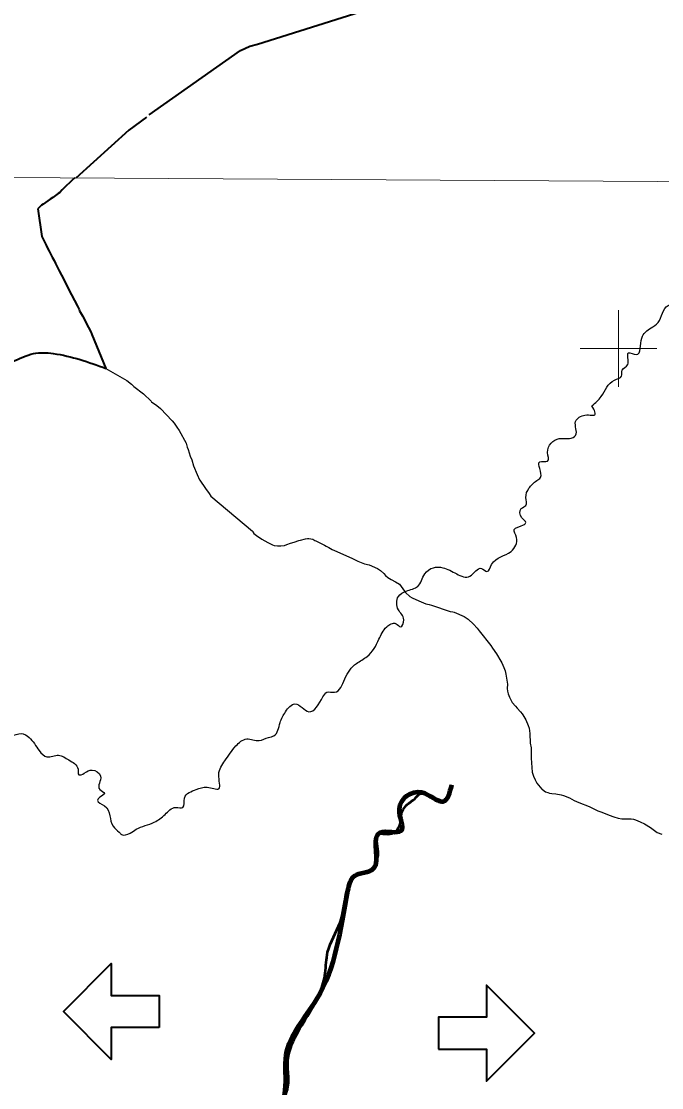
# Model space of a CAD drawing. Extents: x 553962 to 842807, y 8883888 to 9032388.
# Drawn here: x 734433 to 751125, y 8980741 to 9008526 of the extents above; entities that cross this region are included whole.
import ezdxf

# ---------------------------------------------------------------- set-up
doc = ezdxf.new("R2010")
doc.units = 0
doc.header["$LTSCALE"] = 150
for name, color, linetype, lineweight in [('1', 7, 'Continuous', 13), ('12', 7, 'Continuous', 25), ('2', 7, 'Continuous', 13), ('24', 7, 'Continuous', 25), ('53', 7, 'Continuous', 106)]:
    doc.layers.add(name, color=color, linetype=linetype, lineweight=lineweight)

msp = doc.modelspace()

# ---------------------------------------------------------------- linework, layer by layer
at = {"layer": '1'}
msp.add_lwpolyline([(565303.2, 9005146.6), (664889.8, 9004806.7), (719872.1, 9004543.9), (790635.8, 9004109)], dxfattribs=at)
at = {"layer": '12', "lineweight": 40}
for points in [[(737763.2, 9006091.3), (740145.2, 9007766.1), (740386.6, 9007881.1), (740593.4, 9007934.9), (743269.7, 9008776.1)], [(737697.5, 9006029.8), (737233.9, 9005687.9), (735854.4, 9004438)], [(735829.3, 9004445.8), (735805.3, 9004427.9), (735501.2, 9004136.3), (735437.9, 9004065.2), (735394.9, 9004042.4), (735255.6, 9003938.7), (735181.5, 9003889.5), (735003.6, 9003759.6), (734958.1, 9003732.2), (734931.7, 9003710.7), (734863.6, 9003643.2)], [(734863.6, 9003643.2), (734966.3, 9002920.3), (735017.7, 9002813.4), (735081.8, 9002697.2), (735100.7, 9002652.4), (735162.3, 9002536.2), (735239.2, 9002377.5), (735287, 9002291.1), (735320.4, 9002217.1), (735387.7, 9002094.7), (735419.5, 9002023.7), (735481.6, 9001910.6), (735739, 9001401.5), (735894.2, 9001103.4), (735940.6, 9001021.8), (735954.2, 9000984.8), (736027.6, 9000853), (736181.2, 9000546.5), (736241.9, 9000437.3), (736274.1, 9000365.7), (736639.3, 8999483.6)]]:
    msp.add_lwpolyline(points, dxfattribs=at)
at = {"layer": '12'}
for points in [[(736639.3, 8999483.6), (737182.3, 8999171.4), (737305.6, 8999075.2), (737368.3, 8999010.5), (737617.6, 8998816.7), (737820.7, 8998624.8), (737830, 8998611.1), (737963.6, 8998515.8), (738060.6, 8998435.1), (738361.5, 8998115.8), (738415.1, 8998054.1), (738490.4, 8997950.7), (738544.1, 8997869.1), (738729.6, 8997535.2), (738759.4, 8997428.5), (738780.6, 8997374), (738837.5, 8997195.6), (738876.8, 8997097.3), (738925.2, 8996941.9), (739019.7, 8996715.6)], [(739019.7, 8996715.6), (739075, 8996583.3), (739088.2, 8996571.1), (739234.3, 8996349.6), (739333.4, 8996226.7), (739372.8, 8996152.6)], [(739372.8, 8996152.6), (740458, 8995241.5), (740466.3, 8995222.8), (740496, 8995185.3), (740559.4, 8995129), (740701.4, 8995034.2), (740855.7, 8994944.2), (740981.5, 8994881.9), (741021, 8994869.8), (741113.8, 8994857.8), (741200.2, 8994856.4), (741295.7, 8994872.3), (741351, 8994890.3), (741448.5, 8994929.3), (741549.3, 8994957.9), (741662.9, 8994998.6), (741709.5, 8995011.5), (741840.3, 8995037.7)], [(741840.3, 8995037.7), (741891.4, 8995047.9), (741927.5, 8995050), (741982.5, 8995042)], [(741982.5, 8995042), (742032.7, 8995034.7), (742086.2, 8995002.5), (742106, 8994992.9)], [(742106, 8994992.9), (742340.1, 8994878.9), (742375.6, 8994853.6), (742450.2, 8994818.9), (742538.4, 8994765.5), (742653.4, 8994708.1), (743063.9, 8994531.9), (743202.8, 8994463.2), (743374.8, 8994394.9), (743503.6, 8994361.7), (743718.4, 8994268.8), (743798, 8994217.1), (743884.6, 8994139.6), (743925.2, 8994087.9), (743987.2, 8994034.5), (744071.1, 8993979.5), (744190.2, 8993923.9), (744295.1, 8993863.4), (744420.2, 8993679.6), (744451.8, 8993640.9), (744562.5, 8993542.9), (744617.5, 8993506.5), (744796.5, 8993422.4), (744976.2, 8993352.4), (745067.8, 8993328), (745127.6, 8993316.5), (745616.2, 8993149), (745683.6, 8993137.9), (745720.2, 8993127.5), (745978.3, 8993014.5), (746031, 8992985.6), (746079.5, 8992950.2), (746223.7, 8992817.6), (746315.6, 8992715.5), (746370.6, 8992646.6)], [(746370.6, 8992646.6), (746675.8, 8992264.3), (746715.6, 8992196.1), (746816.7, 8992049.2), (746928.7, 8991851.2), (746954.4, 8991812.6), (747013.2, 8991690.5), (747042.1, 8991599.5), (747060.7, 8991518.8), (747102.7, 8991255.7), (747100.4, 8991138.7), (747103.3, 8991070.9), (747103.3, 8991070.9), (747120.2, 8991007.4), (747154.3, 8990918), (747231.1, 8990781.3), (747311.3, 8990680), (747360, 8990630), (747445, 8990532.7)], [(747445, 8990532.7), (747489, 8990482.3), (747502.8, 8990454.1), (747534.5, 8990411.4), (747584.5, 8990325.5), (747649, 8990178), (747667.4, 8990112.2), (747687.5, 8989972.1), (747698.6, 8989717.6), (747719, 8989595.1), (747725.2, 8989380.1), (747722.2, 8989329.3), (747746.1, 8988960.3), (747779.8, 8988857.2), (747827.1, 8988762.5), (747875, 8988677.3), (748001.7, 8988515.9), (748016.2, 8988506.6)], [(748016.2, 8988506.6), (748101, 8988452.3), (748156.2, 8988428.9), (748197.1, 8988416.3), (748259.4, 8988404.4), (748370.1, 8988396.3), (748503.1, 8988374.3), (748565.6, 8988354.6), (748721.7, 8988291.5), (748843.5, 8988227.5), (748962.6, 8988172.6), (749234.6, 8988065.8), (749464, 8987954.4), (749561.6, 8987915.9)], [(749561.6, 8987915.9), (749759.4, 8987837.9), (749875.2, 8987797.8), (749994.6, 8987765.6), (750087.1, 8987747.7), (750326.7, 8987747.9), (750386.6, 8987736.9), (750442.4, 8987719.6), (750561.6, 8987669.3), (750673.2, 8987617), (750833.7, 8987517.9), (751003.8, 8987394), (751126.1, 8987342.5)]]:
    msp.add_lwpolyline(points, dxfattribs=at)
at = {"layer": '12', "lineweight": 40}
msp.add_spline([(707857.4, 8991316.5), (708816.1, 8991316.5), (709474.3, 8991230.6), (710161.1, 8990944.3), (710590.4, 8990700.9), (711248.6, 8990686.6), (711735.1, 8990915.7), (712264.5, 8990915.7), (712679.5, 8990529.1), (713459.3, 8990550.6), (714446.6, 8990851.2), (714875.8, 8990851.2), (716206.5, 8990378.8), (717666, 8990507.7), (718782.1, 8990722.4), (719468.9, 8990507.7), (719984, 8990550.6), (720456.2, 8990722.4), (720756.7, 8990722.4), (721529.3, 8991624.3), (722387.9, 8992569.1), (722731.3, 8993599.9), (723418.1, 8994201.1), (724233.7, 8994587.6), (725092.2, 8995790.2), (725521.5, 8996348.5), (725821.9, 8996777.9), (726294.1, 8996906.8), (726980.9, 8996992.7), (727324.3, 8997078.6), (727624.8, 8997422.2), (728054.1, 8997551), (728783.8, 8997508.1), (729857, 8997765.7), (730715.5, 8998109.3), (731445.2, 8998495.8), (732561.3, 8999097.1), (733119.3, 8999311.8), (734192.5, 8999655.4), (734750.5, 8999870.1), (735265.6, 8999870.1), (736639.3, 8999483.6)], degree=3, dxfattribs=at)
at = {"layer": '2'}
for p, q in [((750000, 8999000), (750000, 9001000)), ((749000, 9000000), (751000, 9000000))]:
    msp.add_line(p, q, dxfattribs=at)
at = {"layer": '24'}
for points in [[(749307.8, 8998508), (749551, 8998751.4), (749895.6, 8999177.3), (750078, 8999278.7), (750098.2, 8999440.9), (750240.1, 8999582.9), (750260.4, 8999887.1), (750463.1, 8999846.5), (750604.9, 9000272.4), (750848.1, 9000536), (751030.5, 9000678), (751294, 9001124.1), (751435.9, 9001185), (751577.7, 9001550), (751902, 9001773.1), (752510, 9002401.8), (752895.1, 9002807.4), (753341, 9003172.4), (753523.4, 9003436.1), (753523.4, 9003679.4), (753786.8, 9003983.6), (754050.3, 9004105.3), (754374.6, 9004470.3), (754617.8, 9004815.1), (754779.9, 9005017.9), (755043.4, 9005139.6), (755185.3, 9005241), (755347.4, 9005687.1), (755469, 9005889.9), (755813.6, 9006011.6), (756239.2, 9006214.4), (756381, 9006417.2), (756685, 9006538.9), (757090.4, 9006944.5), (757556.5, 9007329.8), (757941.6, 9007634), (758103.7, 9007735.4), (758306.4, 9007654.3), (758610.4, 9007694.8), (758792.8, 9007816.5), (758914.4, 9008039.6), (758914.4, 9008242.4), (759056.3, 9008424.9), (759299.5, 9008830.5), (759299.5, 9009378.1), (759198.1, 9009804), (759177.9, 9010270.4), (759177.9, 9011081.6)], [(733215.8, 8989848.5), (733722.5, 8989807.9), (733844.1, 8989807.9), (733965.7, 8989889), (734168.3, 8989909.3), (734431.8, 8989970.2), (734634.5, 8989868.8), (734898, 8989524), (735100.6, 8989361.8), (735404.6, 8989402.3), (735668.1, 8989280.6), (735911.3, 8989037.3), (735931.6, 8988895.3), (736073.4, 8988935.9), (736276.1, 8989017), (736499, 8988854.8), (736478.8, 8988510), (736600.4, 8988408.6), (736478.8, 8988307.2), (736418, 8988226.1), (736600.4, 8988084.1), (736823.3, 8987556.8), (736985.5, 8987394.6), (737046.2, 8987333.8), (737269.2, 8987374.3), (737431.3, 8987475.7), (737897.5, 8987658.2), (738181.2, 8987861), (738465, 8988043.6), (738647.3, 8988043.6), (738687.9, 8988286.9), (738991.9, 8988510), (739275.6, 8988570.8), (739579.6, 8988530.3), (739579.6, 8988895.3), (739741.8, 8989260.4), (740025.5, 8989645.7), (740309.2, 8989828.2), (740633.5, 8989787.6), (740876.7, 8989868.8), (741018.6, 8989909.3), (741180.7, 8990254.1), (741322.6, 8990538), (741565.8, 8990740.8), (741930.6, 8990538), (742295.4, 8990923.3), (742396.8, 8991045), (742599.4, 8991045), (742862.9, 8991389.8), (743166.9, 8991795.3), (743450.7, 8991977.9), (743754.7, 8992424), (743957.3, 8992748.5), (744200.5, 8992829.6), (744322.1, 8992748.5), (744403.2, 8992931), (744261.3, 8993194.7), (744261.3, 8993539.4), (744464, 8993681.4), (744768, 8993803.1), (744950.4, 8994127.6), (745173.3, 8994289.8), (745416.6, 8994289.8), (745781.4, 8994127.6), (746125.9, 8994066.7), (746429.9, 8994269.5), (746571.8, 8994188.4), (746693.4, 8994370.9), (747200.1, 8994715.7), (747341.9, 8995080.7), (747281.1, 8995283.5), (747524.3, 8995405.2), (747585.1, 8995466), (747483.8, 8995587.7), (747463.5, 8995831.1), (747585.1, 8995912.2), (747585.1, 8996115), (747666.2, 8996358.3), (747868.9, 8996561.1), (747970.2, 8996642.3), (747949.9, 8997047.9), (748152.6, 8997068.1), (748152.6, 8997291.2), (748456.6, 8997656.3), (748720.1, 8997656.3), (748882.2, 8997737.4), (748882.2, 8998102.4), (749125.4, 8998264.7), (749307.8, 8998264.7), (749368.6, 8998264.7), (749307.8, 8998508)]]:
    msp.add_spline(points, degree=3, dxfattribs=at)
at = {"layer": '24', "lineweight": 53}
msp.add_spline([(740207.8, 8976565.1), (740390.3, 8976909.9), (740694.3, 8977153.2), (741099.6, 8977254.6), (741160.4, 8977518.3), (741038.8, 8977680.5), (740876.7, 8977923.9), (740998.3, 8978248.3), (741099.6, 8978370), (741099.6, 8978471.4), (741038.8, 8978653.9), (741200.9, 8978714.8), (741322.5, 8978836.5), (741322.5, 8979100.1), (741484.7, 8979079.8), (741646.8, 8979079.8), (741768.4, 8978978.4), (741707.6, 8979282.6), (741525.2, 8979667.9), (741302.3, 8979850.5), (741221.2, 8980215.5), (741383.3, 8980763.1), (741383.3, 8981209.2), (741383.3, 8981432.3), (741991.3, 8982770.8), (742356.2, 8983723.9), (742417, 8984271.5), (742741.2, 8985042.1), (742903.4, 8985812.8), (743106, 8986218.4), (743470.8, 8986380.6), (743734.3, 8986887.6), (743734.3, 8987354.1), (744038.3, 8987354.1), (744322.1, 8987658.2), (744342.3, 8987881.3), (744524.7, 8988145), (744686.9, 8988266.7), (744849, 8988408.6), (745031.4, 8988347.8), (745274.6, 8988205.8), (745416.5, 8988205.8), (745598.9, 8988388.3), (745659.7, 8988631.7)], degree=3, dxfattribs=at)
at = {"layer": '53', "lineweight": 35}
for points in [[(738028.8, 8982311), (736778.8, 8982311), (736778.8, 8981477.7), (735528.8, 8982727.7), (736778.8, 8983977.7), (736778.8, 8983144.5), (738028.8, 8983144.5)], [(745311.6, 8981746.7), (746561.6, 8981746.7), (746561.6, 8980913.5), (747811.6, 8982163.5), (746561.6, 8983413.5), (746561.6, 8982580.2), (745311.6, 8982580.2)]]:
    msp.add_lwpolyline(points, close=True, dxfattribs=at)
at = {"layer": '53'}
msp.add_spline([(740811.1, 8978083.8), (741123, 8978612.2), (741314.9, 8979116.5), (741818.7, 8979020.5), (741314.9, 8979885.1), (741314.9, 8980677.7), (741338.7, 8981597.5), (742130.4, 8983038.5), (742946.1, 8985872.7), (743114, 8986257), (743617.8, 8986449.1), (743785.8, 8987385.8), (744337.6, 8987433.8), (744289.6, 8988010.3), (744865.3, 8988437.8), (745441.1, 8988197.6), (745657, 8988629.9)], degree=3, dxfattribs=at)

doc.saveas('drawing.dxf')
